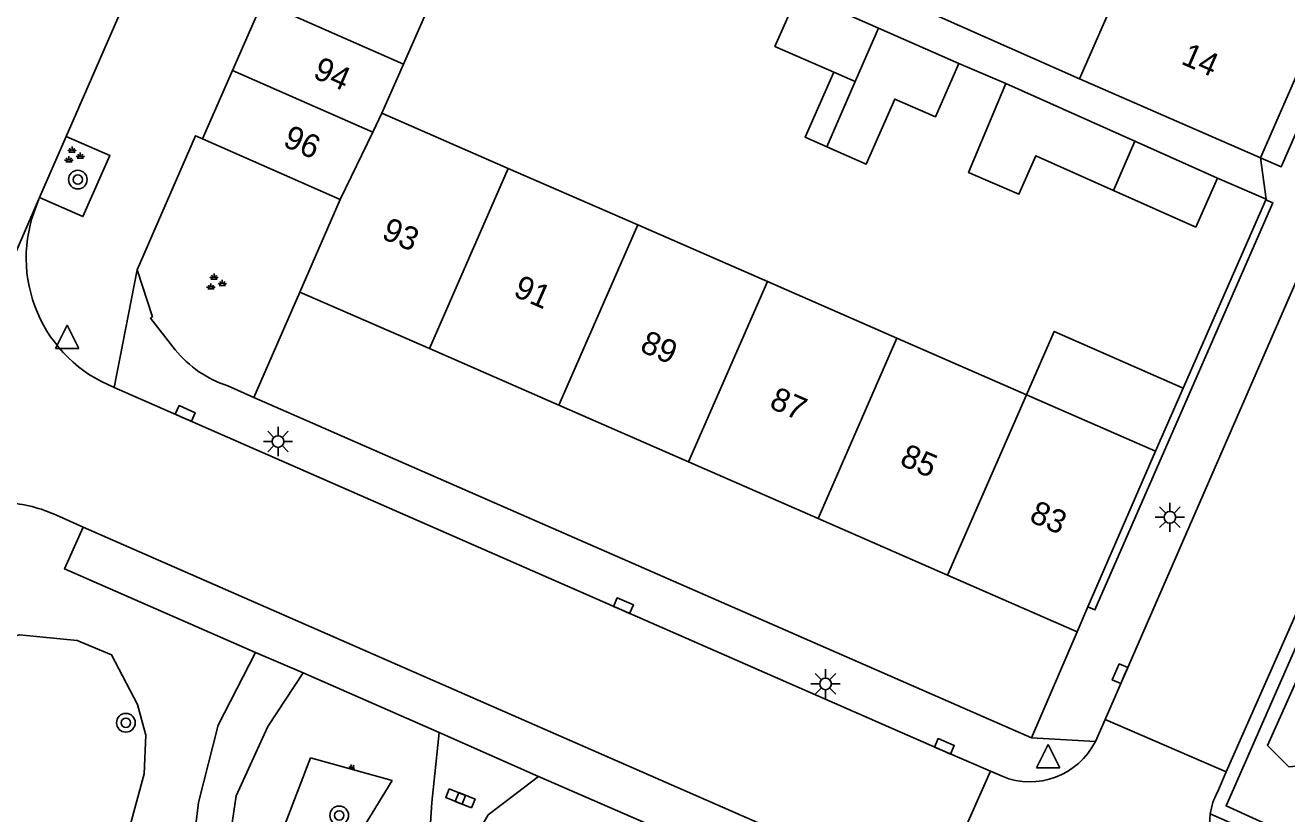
# Model space of a CAD drawing. Extents: x 131000 to 133014, y 396499 to 399001.
# Drawn here: x 131078.8 to 131132.8, y 398344.4 to 398378.1 of the extents above; entities that cross this region are included whole.
import ezdxf

# ---------------------------------------------------------------- set-up
doc = ezdxf.new("R2010")
doc.units = 0
for name, color, linetype in [('gg-afsc-erfafscheiding', 7, 'Continuous'), ('gg-afsc-muur', 7, 'Continuous'), ('gg-anno-huisnummerreeks BGT', 7, 'Continuous'), ('gg-bbg-bijgebouw', 7, 'Continuous'), ('gg-bbg-gedigitaliseerde bebouwing', 7, 'Continuous'), ('gg-bbg-gedigitaliseerde bijgebouw', 7, 'Continuous'), ('gg-bbg-hoofdgebouw', 7, 'Continuous'), ('gg-bbg-luifel en loopbrug', 7, 'Continuous'), ('gg-bbg-tussenscheiding', 7, 'Continuous'), ('gg-knt-BGT kruinlijn', 7, 'Continuous'), ('gg-knt-bovenkant onderkant talud', 7, 'Continuous'), ('gg-knt-verharding', 7, 'Continuous'), ('gt-grn-groengrens', 7, 'Continuous'), ('gt-grn-weggrens', 7, 'Continuous'), ('gt-symb-boom', 7, 'Continuous'), ('gt-symb-groenvak', 7, 'Continuous'), ('gt-symb-kolk', 7, 'Continuous'), ('gt-symb-kolk center center', 7, 'Continuous'), ('gt-symb-lichtmast', 7, 'Continuous'), ('gt-symb-talud symbool', 7, 'Continuous'), ('gt-symb-waterafsluiter', 7, 'Continuous')]:
    doc.layers.add(name, color=color, linetype=linetype)

# ---------------------------------------------------------------- blocks, each defined once
blk = doc.blocks.new('gt0-GRVAK')
at = {"layer": 'gt-symb-groenvak'}
for p, q in [((-0.11, 0.189), (-0.228, 0.24)), ((-0.182, 0.153), (0.088, 0.153)), ((-0.091, 0.211), (-0.156, 0.322)), ((-0.047, 0.214), (-0.047, 0.393)), ((-0.004, 0.211), (0.061, 0.322)), ((0.015, 0.189), (0.133, 0.24)), ((0.262, -0.052), (0.197, 0.059)), ((0.305, -0.049), (0.305, 0.13)), ((0.349, -0.052), (0.414, 0.059)), ((-0.245, -0.228), (-0.363, -0.177)), ((-0.318, -0.264), (-0.047, -0.264)), ((-0.226, -0.206), (-0.291, -0.095)), ((-0.183, -0.203), (-0.183, -0.024)), ((-0.139, -0.206), (-0.074, -0.095)), ((-0.12, -0.228), (-0.002, -0.177)), ((0.243, -0.074), (0.125, -0.023)), ((0.17, -0.11), (0.441, -0.11)), ((0.368, -0.074), (0.486, -0.023))]:
    blk.add_line(p, q, dxfattribs=at)
blk = doc.blocks.new('gt0-BOOM')
at = {"layer": 'gt-symb-boom'}
for radius in [0.4, 0.2]:
    blk.add_circle((0, 0), radius, dxfattribs=at)
blk = doc.blocks.new('gt0-KOLK')
at = {"layer": 'gt-symb-kolk'}
blk.add_lwpolyline([(0, 0), (0.375, 0), (0.375, 0.4), (-0.375, 0.4), (-0.375, 0), (0, 0)], dxfattribs=at)
blk = doc.blocks.new('gt0-LMAST')
at = {"layer": 'gt-symb-lichtmast'}
for p, q in [((-0.005, 0.246), (-0.005, 0.621)), ((-0.182, 0.173), (-0.447, 0.438)), ((0.172, 0.173), (0.437, 0.438)), ((-0.255, -0.004), (-0.63, -0.004)), ((-0.182, -0.181), (-0.447, -0.446)), ((-0.005, -0.254), (-0.005, -0.629)), ((0.437, -0.446), (0.172, -0.181)), ((0.245, -0.004), (0.62, -0.004))]:
    blk.add_line(p, q, dxfattribs=at)
blk.add_circle((-0.005, -0.004), 0.25, dxfattribs=at)
blk = doc.blocks.new('gt0-WAFSL')
at = {"layer": 'gt-symb-waterafsluiter'}
for p, q in [((-0.5, -0.333), (0, 0.667)), ((0, 0.667), (0.5, -0.333)), ((0.5, -0.333), (-0.5, -0.333))]:
    blk.add_line(p, q, dxfattribs=at)
blk = doc.blocks.new('gt0-TALUD_1')
at = {"layer": 'gt-symb-talud symbool'}
for p, q in [((0, -1), (0, 0)), ((-1, -1), (-1, 0)), ((-0.5, -2), (-0.5, 0)), ((0.5, -2), (0.5, 0)), ((1, -1), (1, 0))]:
    blk.add_line(p, q, dxfattribs=at)
blk = doc.blocks.new('gt0-KOLKCC')
at = {"layer": 'gt-symb-kolk center center'}
blk.add_lwpolyline([(-0.375, 0.2), (0.375, 0.2), (0.375, -0.2), (-0.375, -0.2)], close=True, dxfattribs=at)

msp = doc.modelspace()

# ---------------------------------------------------------------- linework, layer by layer
at = {"layer": 'gg-afsc-erfafscheiding'}
for p, q in [((131123.97, 398375.825), (131116.85, 398378.982)), ((131120.812, 398375.626), (131118.809, 398376.487)), ((131090.601, 398366.7), (131088.632, 398362.193))]:
    msp.add_line(p, q, dxfattribs=at)
at = {"layer": 'gg-afsc-muur'}
for p, q in [((131129.883, 398371.584), (131131.956, 398370.676)), ((131131.947, 398370.656), (131128.413, 398362.589)), ((131131.956, 398370.676), (131131.947, 398370.656))]:
    msp.add_line(p, q, dxfattribs=at)
at = {"layer": 'gg-bbg-bijgebouw'}
for p, q in [((131087.717, 398376.186), (131089.003, 398379.112)), ((131086.431, 398373.26), (131087.717, 398376.186)), ((131120.812, 398375.626), (131126.342, 398373.162)), ((131086.431, 398373.26), (131092.331, 398370.66)), ((131126.342, 398373.162), (131129.883, 398371.584)), ((131129.883, 398371.584), (131128.947, 398369.483))]:
    msp.add_line(p, q, dxfattribs=at)
at = {"layer": 'gg-bbg-gedigitaliseerde bebouwing'}
for p, q in [((131126.406, 398381.368), (131123.97, 398375.825)), ((131099.52, 398371.997), (131094.113, 398374.359)), ((131105.066, 398369.574), (131099.52, 398371.997)), ((131110.611, 398367.151), (131105.066, 398369.574)), ((131116.156, 398364.729), (131110.611, 398367.151)), ((131121.7, 398362.306), (131116.156, 398364.729)), ((131127.231, 398359.89), (131121.7, 398362.306))]:
    msp.add_line(p, q, dxfattribs=at)
at = {"layer": 'gg-bbg-gedigitaliseerde bijgebouw'}
for p, q in [((131095.037, 398376.461), (131096.323, 398379.386)), ((131115.37, 398378.001), (131111.944, 398379.508)), ((131118.809, 398376.487), (131115.37, 398378.001)), ((131094.113, 398374.359), (131095.037, 398376.461)), ((131113.458, 398376.11), (131114.37, 398375.709)), ((131114.37, 398375.709), (131113.154, 398372.921)), ((131125.423, 398371.053), (131128.947, 398369.483))]:
    msp.add_line(p, q, dxfattribs=at)
for points in [[(131113.458, 398376.11), (131110.937, 398377.22), (131111.944, 398379.508)], [(131118.809, 398376.487), (131117.802, 398374.199), (131116.067, 398374.962), (131114.841, 398372.178), (131113.154, 398372.921)], [(131125.423, 398371.053), (131122.096, 398372.535), (131121.375, 398370.885), (131119.222, 398371.825), (131120.812, 398375.626)]]:
    msp.add_lwpolyline(points, dxfattribs=at)
at = {"layer": 'gg-bbg-hoofdgebouw'}
for p, q in [((131131.721, 398372.45), (131134.14, 398377.991)), ((131131.721, 398372.45), (131123.97, 398375.825)), ((131092.331, 398370.66), (131090.601, 398366.7)), ((131090.601, 398366.7), (131096.146, 398364.277)), ((131096.146, 398364.277), (131101.691, 398361.853)), ((131101.691, 398361.853), (131107.236, 398359.43)), ((131127.231, 398359.89), (131124.332, 398353.221)), ((131107.236, 398359.43), (131112.781, 398357.007)), ((131112.781, 398357.007), (131118.325, 398354.584)), ((131118.325, 398354.584), (131123.871, 398352.16)), ((131124.332, 398353.221), (131123.871, 398352.16))]:
    msp.add_line(p, q, dxfattribs=at)
at = {"layer": 'gg-bbg-luifel en loopbrug'}
msp.add_line((131128.413, 398362.589), (131127.231, 398359.89), dxfattribs=at)
for points in [[(131113.458, 398376.11), (131112.233, 398373.326), (131113.154, 398372.921)], [(131121.7, 398362.306), (131122.892, 398365.016), (131128.413, 398362.589)]]:
    msp.add_lwpolyline(points, dxfattribs=at)
at = {"layer": 'gg-bbg-tussenscheiding'}
for p, q in [((131089.003, 398379.112), (131095.037, 398376.461)), ((131115.37, 398378.001), (131114.37, 398375.709)), ((131087.717, 398376.186), (131093.722, 398373.547)), ((131094.113, 398374.359), (131093.722, 398373.547)), ((131093.722, 398373.547), (131092.331, 398370.66)), ((131126.342, 398373.162), (131125.423, 398371.053)), ((131096.146, 398364.277), (131099.52, 398371.997)), ((131101.691, 398361.853), (131105.066, 398369.574)), ((131107.236, 398359.43), (131110.611, 398367.151)), ((131112.781, 398357.007), (131116.156, 398364.729)), ((131118.325, 398354.584), (131121.7, 398362.306))]:
    msp.add_line(p, q, dxfattribs=at)
at = {"layer": 'gg-knt-BGT kruinlijn'}
for points in [[(131134.373, 398346.503), (131132.936, 398346.379), (131132.019, 398347.286), (131134.287, 398352.347), (131136.07, 398356.28), (131137.967, 398354.72), (131138.102, 398352.397), (131136.904, 398349.879), (131135.686, 398347.72), (131134.373, 398346.503)], [(131073.953, 398348.483), (131076.174, 398351.378), (131078.599, 398352.02), (131081.064, 398351.775), (131082.537, 398351.163), (131083.654, 398349.041), (131084.011, 398347.733), (131083.928, 398346.072), (131083.313, 398343.761), (131083.894, 398341.428), (131084.81, 398339.498), (131086.307, 398337.876), (131097.046, 398332.767), (131108.35, 398328.353), (131115.188, 398326.624), (131119.369, 398321.007)], [(131112.741, 398329.408), (131105.227, 398332.257), (131096.869, 398336.226), (131090.131, 398339.084), (131087.03, 398340.297), (131085.922, 398342.011), (131086.264, 398344.848), (131087.108, 398348.162), (131088.702, 398351.275)], [(131094.545, 398345.787), (131092.566, 398342.542), (131090.571, 398342.712), (131089.963, 398343.938), (131091.061, 398346.752), (131094.545, 398345.787)]]:
    msp.add_lwpolyline(points, dxfattribs=at)
at = {"layer": 'gg-knt-bovenkant onderkant talud'}
for points in [[(131090.747, 398350.392), (131089.225, 398348.101), (131087.879, 398345.133), (131087.528, 398342.829), (131089.389, 398340.915), (131092.324, 398340.083), (131094.682, 398340.51), (131096.09, 398342.418), (131096.253, 398344.843), (131096.556, 398347.841)], [(131100.819, 398345.966), (131098.653, 398344.314), (131097.203, 398341.797), (131096.893, 398339.112), (131098.426, 398336.926), (131100.839, 398335.877), (131103.09, 398336.081), (131104.686, 398337.244), (131106.007, 398339.343), (131106.162, 398341.668), (131105.835, 398343.773)]]:
    msp.add_lwpolyline(points, dxfattribs=at)
at = {"layer": 'gg-knt-verharding'}
for p, q in [((131088.182, 398390.728), (131080.597, 398373.358)), ((131080.597, 398373.358), (131079.455, 398370.743)), ((131079.327, 398370.41), (131079.455, 398370.743)), ((131139.144, 398366.329), (131130.254, 398346.152)), ((131087.52, 398362.68), (131088.632, 398362.193)), ((131088.632, 398362.193), (131121.911, 398347.62)), ((131080.177, 398357.143), (131081.323, 398356.641)), ((131081.323, 398356.641), (131117.724, 398340.693)), ((131121.911, 398347.62), (131123.871, 398352.16)), ((131088.702, 398351.275), (131090.747, 398350.392)), ((131090.747, 398350.392), (131096.556, 398347.841)), ((131125.075, 398348.403), (131124.652, 398347.462)), ((131130.254, 398346.152), (131125.075, 398348.403)), ((131096.556, 398347.841), (131100.819, 398345.966)), ((131117.724, 398340.693), (131120.166, 398346.183)), ((131120.656, 398345.967), (131120.166, 398346.183)), ((131100.819, 398345.966), (131105.835, 398343.773)), ((131130.254, 398346.152), (131129.886, 398345.293)), ((131138.098, 398340.604), (131129.57, 398344.363))]:
    msp.add_line(p, q, dxfattribs=at)
for points in [[(131144.372, 398392.66), (131134.882, 398370.915), (131125.075, 398348.403)], [(131139.98, 398388.931), (131132.611, 398372.069), (131131.721, 398372.45)], [(131080.597, 398373.358), (131082.466, 398372.542), (131081.309, 398369.934), (131079.455, 398370.743)], [(131083.635, 398367.648), (131086.129, 398373.391), (131086.431, 398373.26)], [(131131.947, 398370.656), (131132.247, 398370.525), (131124.633, 398353.091), (131124.332, 398353.221)], [(131085.261, 398364.224), (131084.202, 398365.58), (131084.286, 398365.642), (131083.635, 398367.648)], [(131120.166, 398346.183), (131118.107, 398347.07), (131082.649, 398362.621)], [(131081.323, 398356.641), (131080.531, 398354.849), (131088.702, 398351.275)]]:
    msp.add_lwpolyline(points, dxfattribs=at)
for centre, radius, start, end in [((131084.84, 398368.158), 5.955, 157.7849, 248.4115), ((131089.055, 398367.351), 4.917, 219.4911, 251.8046), ((131077.676, 398351.768), 5.929, 65.0494, 86.4618), ((131121.849, 398348.866), 3.135, 247.635, 333.3891), ((131132.286, 398343.959), 2.746, 150.931, 171.535), ((131132.281, 398343.959), 2.741, 171.5274, 244.9201)]:
    msp.add_arc(centre, radius, start, end, dxfattribs=at)
at = {"layer": 'gt-grn-groengrens'}
msp.add_lwpolyline([(131139.144, 398366.329), (131139.658, 398366.126), (131130.243, 398344.704), (131138.3, 398341.034), (131138.098, 398340.604)], dxfattribs=at)
at = {"layer": 'gt-grn-weggrens'}
for p, q in [((131131.721, 398372.45), (131131.956, 398370.676)), ((131072.25, 398354.16), (131079.455, 398370.743)), ((131083.635, 398367.648), (131082.649, 398362.621)), ((131124.652, 398347.462), (131121.911, 398347.62))]:
    msp.add_line(p, q, dxfattribs=at)

# ---------------------------------------------------------------- block references
at = {"layer": 'gt-symb-boom'}
for p in [(131081.095, 398371.515), (131083.15, 398348.261), (131092.282, 398344.293)]:
    msp.add_blockref('gt0-BOOM', p, dxfattribs=at)
at = {"layer": 'gt-symb-groenvak'}
for p in [(131080.893, 398372.539), (131086.972, 398367.097)]:
    msp.add_blockref('gt0-GRVAK', p, dxfattribs=at)
at = {"layer": 'gt-symb-kolk'}
for p, rotation in [((131085.61, 398361.321), -23.68390287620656), ((131104.371, 398353.093), -23.676512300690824), ((131125.888, 398350.279), 66.4496330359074), ((131118.107, 398347.07), -23.29713691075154)]:
    msp.add_blockref('gt0-KOLK', p, dxfattribs=dict(at, rotation=rotation))
at = {"layer": 'gt-symb-kolk center center'}
for p, rotation in [((131097.268, 398345.104), -21.61109858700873), ((131097.674, 398344.943), 158.3889014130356)]:
    msp.add_blockref('gt0-KOLKCC', p, dxfattribs=dict(at, rotation=rotation))
at = {"layer": 'gt-symb-lichtmast'}
for p in [(131089.668, 398360.305), (131127.846, 398357.06), (131113.105, 398349.93)]:
    msp.add_blockref('gt0-LMAST', p, dxfattribs=at)
at = {"layer": 'gt-symb-talud symbool', "xscale": 0.099724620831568, "yscale": 0.099724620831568, "rotation": 164.29136217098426}
msp.add_blockref('gt0-TALUD_1', (131092.803, 398346.27), dxfattribs=at)
at = {"layer": 'gt-symb-waterafsluiter'}
for p in [(131080.633, 398364.613), (131122.635, 398346.657)]:
    msp.add_blockref('gt0-WAFSL', p, dxfattribs=at)

# ---------------------------------------------------------------- texts
at = {"layer": 'gg-anno-huisnummerreeks BGT'}
for s, rotation, p in [('14', 336.4, (131128.272, 398376.49)), ('94', 336.3, (131091.11, 398375.894)), ('96', 336.3, (131089.824, 398372.968)), ('93', 336.4, (131094.046, 398369.014)), ('91', 336.4, (131099.689, 398366.548)), ('89', 336.4, (131105.104, 398364.181)), ('87', 336.4, (131110.645, 398361.76)), ('85', 336.4, (131116.227, 398359.321)), ('83', 336.4, (131121.772, 398356.897))]:
    msp.add_text(s, height=1, rotation=rotation, dxfattribs=at).set_placement(p)

doc.saveas('drawing.dxf')
